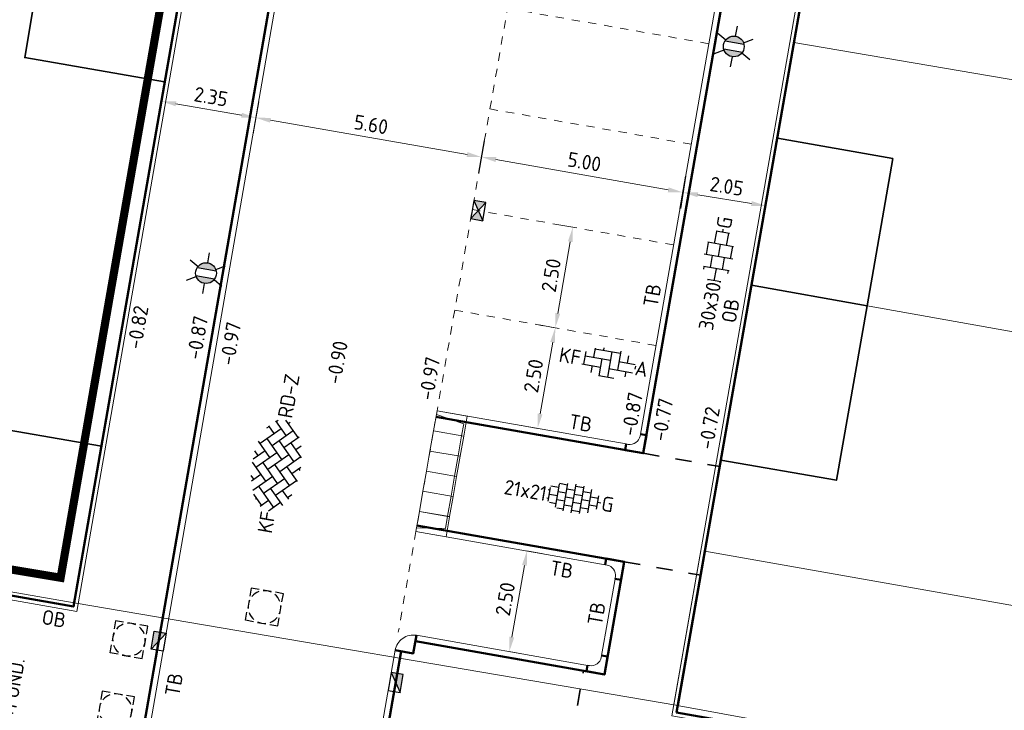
# Model space of a CAD drawing. Header units: metres. Extents: x 2514 to 227642, y 1683 to 852646.
# Tile 272 of 462: x 113870 to 113894, y 426303 to 426320. Entities that reach past the tile are written whole.
import ezdxf
from ezdxf.enums import TextEntityAlignment as Align
from ezdxf.lldxf.tags import DXFTag

# ---------------------------------------------------------------- set-up
doc = ezdxf.new("R2010")
doc.units = ezdxf.units.M
for name, pattern in [('VW-1-1_STREEP', [2, 1, -1]), ('XX-CENTER', [8, 5, -1, 1, -1]), ('ZZ-HIDDEN-SO', [4, 2, -2])]:
    doc.linetypes.add(name, pattern=pattern)
doc.layers.get('Defpoints').update_dxf_attribs({"color": 244, "lineweight": 35})
for name, color, linetype, lineweight in [('B-WE-KG-GRENS_PERCEEL-GV', 252, 'KG-PERCEEL', 18), ('B-WE-OG-BEBOUWING-GV', 4, 'Continuous', 35), ('N-WE-IE-MEUBILAIR_WEGMEUBILAIR_LICHTMAST-S', 7, 'Continuous', 25), ('N-WE-KG-WERKGRENS-G', 7, 'XX-CENTER', 35), ('N-WE-RI-HWA_KOLK-S', 150, 'Continuous', 25), ('N-WE-RI-PUT-OPHOOGTEBRENGEN-S', 7, 'Continuous', 25), ('N-WE-VH-KANTOPSLUITING-T18', 1, 'Continuous', 18), ('N-WE-VH-KANTOPSLUITING_ACHTERKANTBAND-G', 1, 'Continuous', 50), ('N-WE-VH-KANTOPSLUITING_ELEMENT_INRIT-S', 2, 'Continuous', 9), ('N-WE-VH-KANTOPSLUITING_OPSLUITBAND_100X200-G', 1, 'Continuous', 18), ('N-WE-VH-KANTOPSLUITING_TROTTOIRBAND_130 150-G', 2, 'Continuous', 13), ('N-WE-VH-M', 7, 'Continuous', 18), ('N-WE-VH-MATERIAALGRENS-G', 7, 'ZZ-HIDDEN-SO', 35), ('N-WE-VH-NAP-T18', 1, 'Continuous', 18), ('N-WE-VH-VERHARDING_BETONSTRAATSTEEN-S', 1, 'Continuous', 25), ('N-WE-VH-VERHARDING_STRAATBAKSTEEN-S', 1, 'Continuous', 5), ('N-WE-VH-VERHARDING_TEGEL-S', 1, 'Continuous', 25), ('N-WE-VW-MARKERING_LANGS_STREEP_11_010-G', 7, 'VW-1-1_STREEP', 13)]:
    doc.layers.add(name, color=color, linetype=linetype, lineweight=lineweight)
doc.styles.add('ISO', font='NLCS-ISO.ttf')
doc.styles.add('NLCS-ISO', font='NLCS-ISO.ttf', dxfattribs={"height": 1.8})
doc.styles.add('NLCS-ISO-M200-T18', font='NLCS-ISO.ttf', dxfattribs={"height": 0.36})
doc.styles.get("Standard").update_dxf_attribs({"font": 'romans'})
tags = doc.linetypes.add('KG-PERCEEL', pattern='A,5.5,-2,["P",Standard,S=1.8,R=0,X=-0.5,Y=-0.9],-2,5.5,-2,[5,NLCS.SHX,S=0.75,R=0,X=0,Y=0],-2', length=19).pattern_tags.tags
tags[6] = DXFTag(74, 10)
doc.dimstyles.new('NLCS-M200-T18-PIJL_L2_H1', dxfattribs={"dimscale": 0.2, "dimtxt": 2.5, "dimasz": 1.8, "dimexe": 2, "dimexo": 2, "dimgap": 0.7, "dimtad": 1, "dimzin": 0, "dimdsep": 46, "dimtxsty": 'NLCS-ISO-M200-T18', "dimcen": 0, "dimdle": 2, "dimclrd": 256, "dimclre": 256, "dimclrt": 1, "dimadec": 1, "dimazin": 0, "dimtfac": 1, "dimtdec": 3, "dimtofl": 0, "dimtmove": 0, "dimatfit": 3, "dimfxl": 2, "dimfxlon": 1, "dimtfillclr": 256, "dimtolj": 1, "dimtzin": 0, "dimlwd": -1, "dimlwe": -1, "dimarcsym": 0})

# ---------------------------------------------------------------- blocks, each defined once
blk = doc.blocks.new('SVH-BSS_KEIFORMAAT_KEPER-SO')
at = {"ltscale": 0.1}
for p, q in [((-2.48, 2.48), (-1.48, 1.48)), ((-2.23, 0.74), (-0.21, 2.76)), ((-2.23, 2.23), (-1.85, 2.61)), ((0.22, 2.75), (1.48, 1.48)), ((0.74, 2.23), (1.2, 2.68)), ((0.74, 0.74), (2.45, 2.45)), ((-5.2, 0.74), (-4.03, 1.91)), ((-5.2, -0.74), (-2.97, 1.48)), ((-4.56, 1.6), (-4.45, 1.48)), ((-3.6, 2.11), (-1.48, 0)), ((-2.23, -0.74), (0, 1.48)), ((-0.74, 2.23), (1.48, 0)), ((0.74, -0.74), (2.97, 1.48)), ((2.23, 2.23), (4.45, 0)), ((3.71, 0.74), (4.5, 1.53)), ((4.22, 1.72), (4.45, 1.48)), ((-5.34, 0.88), (-4.45, 0)), ((-4.81, -1.84), (-2.97, 0)), ((-3.71, 0.74), (-1.48, -1.48)), ((-2.23, -2.23), (0, 0)), ((-0.74, 0.74), (1.48, -1.48)), ((0.74, -2.23), (2.97, 0)), ((2.23, 0.74), (4.45, -1.48)), ((3.71, -0.74), (5.25, 0.79)), ((5.2, 0.74), (5.39, 0.55)), ((-5.73, -0.2), (-4.45, -1.48)), ((-3.71, -0.74), (-1.48, -2.97)), ((-0.74, -0.74), (1.48, -2.97)), ((2.23, -0.74), (3.84, -2.36)), ((3.71, -2.23), (5.57, -0.37)), ((5.2, -0.74), (5.41, -0.95)), ((-3.89, -2.41), (-2.97, -1.48)), ((-3.71, -2.23), (-3.27, -2.67)), ((-1.59, -3.08), (0, -1.48)), ((-0.74, -2.23), (0.21, -3.18)), ((1.36, -3.09), (2.97, -1.48)), ((2.23, -2.23), (2.78, -2.78)), ((-0.22, -3.19), (0, -2.97))]:
    blk.add_line(p, q, dxfattribs=at)
at = {"style": 'NLCS-ISO'}
blk.add_attdef('FORMAAT', text='', height=1.8, dxfattribs=at).set_placement((-5.83, -0.22), align=Align.MIDDLE_RIGHT)
blk.add_attdef('KLEUR', text='', height=1.8, dxfattribs=at).set_placement((5.82, -0.22), align=Align.MIDDLE_LEFT)
at = {"style": 'NLCS-ISO', "flags": 1}
blk.add_attdef('FUNCTIE', text='', height=1.8, dxfattribs=at).set_placement((0.12, -3.58), align=Align.MIDDLE_CENTER)
blk = doc.blocks.new('SVH-TEGEL_200X200_HALFST_KL-SO')
for p, q in [((-1, 1.5), (-2, 1.5)), ((-2, -1.44), (-2, 1.44)), ((-1, -1.7), (-1, 1.7)), ((0, -1.78), (0, 1.78)), ((1, 1.5), (0, 1.5)), ((1, -1.7), (1, 1.7)), ((2, -1.44), (2, 1.44)), ((-3, 0.5), (-3.26, 0.5)), ((-2, 1), (-3, 1)), ((-3, -0.83), (-3, 0.83)), ((-2, 0), (-3, 0)), ((-1, 0.5), (-2, 0.5)), ((0, 1), (-1, 1)), ((0, 0), (-1, 0)), ((1, 0.5), (0, 0.5)), ((2, 1), (1, 1)), ((2, 0), (1, 0)), ((3, 0.5), (2, 0.5)), ((3, -0.83), (3, 0.83)), ((3.39, 0), (3, 0)), ((-3, -0.5), (-3.26, -0.5)), ((-2, -1), (-2.81, -1)), ((-1, -0.5), (-2, -0.5)), ((0, -1), (-1, -1)), ((1, -0.5), (0, -0.5)), ((2, -1), (1, -1)), ((3, -0.5), (2, -0.5)), ((-1, -1.5), (-1.84, -1.5)), ((1, -1.5), (0, -1.5))]:
    blk.add_line(p, q)
at = {"style": 'NLCS-ISO'}
blk.add_attdef('FORMAAT', text='', height=1.8, dxfattribs=at).set_placement((-3.36, 0), align=Align.MIDDLE_RIGHT)
blk.add_attdef('KLEUR', text='', height=1.8, dxfattribs=at).set_placement((3.49, 0), align=Align.MIDDLE_LEFT)
at = {"style": 'NLCS-ISO', "flags": 1}
blk.add_attdef('FUNCTIE', text='', height=1.8, dxfattribs=at).set_placement((0.12, -3.58), align=Align.MIDDLE_CENTER)
blk = doc.blocks.new('SVH-TEGEL_300X300_DUN_HALFST_KL-SO')
for p, q in [((-1.84, 1.5), (-1.5, 1.5)), ((-1.5, -1.6), (-1.5, 1.6)), ((0, -1.78), (0, 1.78)), ((0, 1.5), (1.5, 1.5)), ((1.5, -1.6), (1.5, 1.6)), ((-3.08, 0.75), (-3, 0.75)), ((-3, -0.83), (-3, 0.83)), ((-3, 0), (-1.5, 0)), ((-1.5, 0.75), (0, 0.75)), ((0, 0), (1.5, 0)), ((1.5, 0.75), (3, 0.75)), ((3, -0.83), (3, 0.83)), ((3, 0), (3.39, 0)), ((-3.08, -0.75), (-3, -0.75)), ((-1.5, -0.75), (0, -0.75)), ((1.5, -0.75), (3, -0.75)), ((-1.84, -1.5), (-1.5, -1.5)), ((0, -1.5), (1.5, -1.5))]:
    blk.add_line(p, q)
at = {"style": 'NLCS-ISO'}
blk.add_attdef('FORMAAT', text='', height=1.8, dxfattribs=at).set_placement((-3.18, 0), align=Align.MIDDLE_RIGHT)
blk.add_attdef('KLEUR', text='', height=1.8, dxfattribs=at).set_placement((3.49, 0), align=Align.MIDDLE_LEFT)
at = {"style": 'NLCS-ISO', "flags": 1}
blk.add_attdef('FUNCTIE', text='', height=1.8, dxfattribs=at).set_placement((0.12, -3.58), align=Align.MIDDLE_CENTER)
blk = doc.blocks.new('SVH-BSS_KEIFORMAAT_ELLEBOOG_KL-SO-flat-132')
at = {"layer": 'N-WE-VH-VERHARDING_BETONSTRAATSTEEN-S', "ltscale": 0.2}
for p, q in [((-0.544, 0.282), (-0.599, -0.03)), ((-0.317, 0.361), (-0.355, 0.141)), ((-0.319, 0.348), (0.302, 0.238)), ((-0.101, 0.373), (-0.112, 0.311)), ((0.095, 0.275), (-0.014, -0.346)), ((0.31, 0.284), (0.229, -0.175)), ((-0.562, 0.177), (0.058, 0.068)), ((-0.148, 0.104), (-0.222, -0.316)), ((0.265, 0.032), (0.667, -0.039)), ((0.504, 0.177), (0.472, -0.005)), ((-0.645, -0.021), (-0.185, -0.102)), ((-0.392, -0.066), (-0.421, -0.231)), ((0.022, -0.139), (0.598, -0.24)), ((0.436, -0.212), (0.413, -0.339)), ((0.672, -0.082), (0.659, -0.152)), ((-0.221, -0.309), (0.144, -0.374))]:
    blk.add_line(p, q, dxfattribs=at)
at = {"layer": 'N-WE-VH-VERHARDING_BETONSTRAATSTEEN-S', "style": 'NLCS-ISO'}
blk.add_attdef('FORMAAT', text='', height=0.36, rotation=350.0136, dxfattribs=at).set_placement((-0.669, 0.118), align=Align.MIDDLE_RIGHT)
blk.add_attdef('KLEUR', text='', height=0.36, rotation=350.0136, dxfattribs=at).set_placement((0.669, -0.118), align=Align.MIDDLE_LEFT)
at = {"layer": 'N-WE-VH-VERHARDING_BETONSTRAATSTEEN-S', "style": 'NLCS-ISO', "flags": 1}
blk.add_attdef('FUNCTIE', text='', height=0.36, rotation=350.0136, dxfattribs=at).set_placement((-0.101, -0.71), align=Align.MIDDLE_CENTER)
blk = doc.blocks.new('SRI-PUT_OPHOOGTEBRENGEN-SO-flat-80')
at = {"layer": 'N-WE-RI-PUT-OPHOOGTEBRENGEN-S', "lineweight": -3}
for points in [[(-0.13, 0.427), (-0.327, 0.461), (-0.362, 0.264)], [(0.165, 0.375), (-0.032, 0.41)], [(0.426, 0.127), (0.461, 0.324), (0.264, 0.358)], [(-0.379, 0.166), (-0.413, -0.031)], [(0.375, -0.169), (0.409, 0.028)], [(-0.169, -0.378), (0.028, -0.413)], [(0.126, -0.43), (0.323, -0.464), (0.357, -0.267)]]:
    blk.add_lwpolyline(points, dxfattribs=at)
at = {"layer": 'N-WE-RI-PUT-OPHOOGTEBRENGEN-S'}
blk.add_lwpolyline([(-0.268, -0.361), (-0.465, -0.327), (-0.431, -0.13)], dxfattribs=at)
at = {"layer": 'N-WE-RI-PUT-OPHOOGTEBRENGEN-S', "lineweight": -3, "ltscale": 0.2}
for start, end in [(110.0964, 140.0964), (65.0917, 95.0917), (20.0917, 50.0917), (155.0964, 185.0964), (335.0917, 5.0917), (200.0964, 230.0964), (245.0964, 275.0964), (290.0917, 320.0917)]:
    blk.add_arc((-0.002, -0.002), 0.4, start, end, dxfattribs=at)
blk = doc.blocks.new('SRI-PUT_OPHOOGTEBRENGEN-SO-flat-101')
at = {"layer": 'N-WE-RI-PUT-OPHOOGTEBRENGEN-S', "lineweight": -3}
for points in [[(-0.132, 0.427), (-0.329, 0.46), (-0.362, 0.263)], [(0.164, 0.376), (-0.033, 0.41)], [(0.426, 0.128), (0.46, 0.325), (0.263, 0.359)], [(-0.379, 0.165), (-0.413, -0.032)], [(0.375, -0.168), (0.409, 0.029)], [(-0.168, -0.379), (0.029, -0.413)], [(0.127, -0.43), (0.324, -0.463), (0.358, -0.266)]]:
    blk.add_lwpolyline(points, dxfattribs=at)
at = {"layer": 'N-WE-RI-PUT-OPHOOGTEBRENGEN-S'}
blk.add_lwpolyline([(-0.267, -0.362), (-0.464, -0.328), (-0.43, -0.131)], dxfattribs=at)
at = {"layer": 'N-WE-RI-PUT-OPHOOGTEBRENGEN-S', "lineweight": -3, "ltscale": 0.2}
for start, end in [(110.2524, 140.2524), (65.2476, 95.2476), (20.2476, 50.2476), (155.2524, 185.2524), (335.2476, 5.2476), (200.2524, 230.2524), (245.2524, 275.2524), (290.2476, 320.2476)]:
    blk.add_arc((-0.002, -0.002), 0.4, start, end, dxfattribs=at)
blk = doc.blocks.new('SRI-PUT_OPHOOGTEBRENGEN-SO-flat-102')
at = {"layer": 'N-WE-RI-PUT-OPHOOGTEBRENGEN-S', "lineweight": -3}
for points in [[(-0.132, 0.427), (-0.329, 0.46), (-0.362, 0.263)], [(0.164, 0.376), (-0.033, 0.41)], [(0.426, 0.128), (0.46, 0.325), (0.263, 0.359)], [(-0.379, 0.165), (-0.413, -0.032)], [(0.375, -0.168), (0.409, 0.029)], [(-0.168, -0.379), (0.029, -0.413)], [(0.127, -0.43), (0.324, -0.463), (0.358, -0.266)]]:
    blk.add_lwpolyline(points, dxfattribs=at)
at = {"layer": 'N-WE-RI-PUT-OPHOOGTEBRENGEN-S'}
blk.add_lwpolyline([(-0.267, -0.362), (-0.464, -0.328), (-0.43, -0.131)], dxfattribs=at)
at = {"layer": 'N-WE-RI-PUT-OPHOOGTEBRENGEN-S', "lineweight": -3, "ltscale": 0.2}
for start, end in [(110.2524, 140.2524), (65.2476, 95.2476), (20.2476, 50.2476), (155.2524, 185.2524), (335.2476, 5.2476), (200.2524, 230.2524), (245.2524, 275.2524), (290.2476, 320.2476)]:
    blk.add_arc((-0.002, -0.002), 0.4, start, end, dxfattribs=at)
blk = doc.blocks.new('N-SVH-INRITELEMENT_130 150_180X750X500_LINKS')
for p, q in [((0, 0), (0, 0.75)), ((0, 0.75), (0.5, 0.75)), ((0.5, 0), (0.5, 0.75)), ((0.095, 0), (0.2, 0.7)), ((0.2, 0.7), (0.5, 0.7)), ((0, 0), (0.5, 0))]:
    blk.add_line(p, q)
blk = doc.blocks.new('N-SVH-INRITELEMENT_130 150_180X750X500_MIDDEN')
for p, q in [((0, 0), (0, 0.75)), ((0.5, 0.75), (0, 0.75)), ((0.5, 0), (0.5, 0.75)), ((0.5, 0.7), (0, 0.7)), ((0.5, 0), (0, 0))]:
    blk.add_line(p, q)
blk = doc.blocks.new('N-SVH-INRITELEMENT_130 150_180X750X500_RECHTS')
for p, q in [((0, 0), (0, 0.75)), ((0.5, 0.75), (0, 0.75)), ((0.5, 0), (0.5, 0.75)), ((0.3, 0.7), (0, 0.7)), ((0.405, 0), (0.3, 0.7)), ((0.5, 0), (0, 0))]:
    blk.add_line(p, q)
blk = doc.blocks.new('hoekblok inw. 25')
at = {"layer": 'N-WE-VH-KANTOPSLUITING_ACHTERKANTBAND-G', "ltscale": 0.2, "flags": 128}
blk.add_lwpolyline([(-0.45, 0.15), (-0.45, 0), (0, 0), (0, 0.45), (-0.15, 0.45)], dxfattribs=at)
at = {"layer": 'N-WE-VH-KANTOPSLUITING_TROTTOIRBAND_130 150-G', "ltscale": 0.2, "flags": 128}
blk.add_lwpolyline([(-0.15, 0.45), (-0.15, 0.4, -0.414214), (-0.4, 0.15), (-0.45, 0.15)], format="xyb", dxfattribs=at)
blk = doc.blocks.new('N-SRI-KOLK_STRAAT_450X300-SO')
h = blk.add_hatch(color=256)
h.dxf.hatch_style = 1
h.paths.add_polyline_path([(0, 0.75), (-1.125, 1.5), (-1.125, 0)])
h.paths.add_polyline_path([(1.125, 1.5), (0, 0.75), (1.125, 0)])
for p, q in [((-1.125, 0), (1.125, 1.5)), ((1.125, 0), (-1.125, 1.5))]:
    blk.add_line(p, q)
at = {"flags": 128}
blk.add_lwpolyline([(-1.125, 0), (1.125, 0), (1.125, 1.5), (-1.125, 1.5)], close=True, dxfattribs=at)
blk = doc.blocks.new('N-SRI-KOLK_TROTTOIR-SO')
blk.add_hatch(color=256).paths.add_polyline_path([(1.125, 1.5), (-1.125, 1.5), (-1.125, 0)])
blk.add_line((-1.125, 0), (1.125, 1.5))
at = {"flags": 128}
blk.add_lwpolyline([(-1.125, 0), (1.125, 0), (1.125, 1.5), (-1.125, 1.5)], close=True, dxfattribs=at)
blk = doc.blocks.new('*D510')
at = {"layer": 'Defpoints', "color": 0, "ltscale": 0.2, "transparency": 16777216}
for p in [(113889.186, 426305.079), (113881.422, 426286.648)]:
    blk.add_point(p, dxfattribs=at)
at = {"layer": 'N-WE-VH-M', "ltscale": 0.2, "transparency": 16777216}
blk.add_line((113880.419, 426284.266), (113881.282, 426286.316), dxfattribs=at)
blk.add_solid([(113881.227, 426286.339), (113881.338, 426286.293), (113881.422, 426286.648)], dxfattribs=at)
at = {"layer": 'N-WE-VH-M', "color": 1, "ltscale": 0.2, "transparency": 16777216, "insert": (113880.486, 426285.249), "char_height": 0.36, "attachment_point": 5, "rotation": 67.157, "style": 'NLCS-ISO-M200-T18'}
blk.add_mtext('\\A1;R=20.00', dxfattribs=at)
blk = doc.blocks.new('*D561')
at = {"layer": 'Defpoints', "color": 0, "ltscale": 0.2, "transparency": 16777216}
for p in [(113881.719, 426318.208), (113886.646, 426317.345), (113886.44, 426316.168)]:
    blk.add_point(p, dxfattribs=at)
at = {"layer": 'N-WE-VH-M', "ltscale": 0.2, "transparency": 16777216}
for p, q in [((113881.582, 426317.426), (113881.444, 426316.638)), ((113881.868, 426316.97), (113886.085, 426316.23)), ((113886.509, 426316.562), (113886.37, 426315.774))]:
    blk.add_line(p, q, dxfattribs=at)
for points in [[(113881.878, 426317.029), (113881.857, 426316.911), (113881.513, 426317.032)], [(113886.095, 426316.29), (113886.075, 426316.171), (113886.44, 426316.168)]]:
    blk.add_solid(points, dxfattribs=at)
at = {"layer": 'N-WE-VH-M', "ltscale": 0.2, "transparency": 16777216, "insert": (113884.032, 426316.915), "char_height": 0.36, "attachment_point": 5, "rotation": 350.0531, "style": 'NLCS-ISO-M200-T18'}
blk.add_mtext('\\A1;5.00', dxfattribs=at)
blk = doc.blocks.new('*D562')
at = {"layer": 'Defpoints', "color": 0, "ltscale": 0.2, "transparency": 16777216}
for p in [(113876.198, 426319.17), (113881.719, 426318.208), (113875.993, 426317.993)]:
    blk.add_point(p, dxfattribs=at)
at = {"layer": 'N-WE-VH-M', "ltscale": 0.2, "transparency": 16777216}
for p, q in [((113876.062, 426318.387), (113875.924, 426317.599)), ((113881.16, 426317.094), (113876.348, 426317.932)), ((113881.583, 426317.426), (113881.446, 426316.638))]:
    blk.add_line(p, q, dxfattribs=at)
for points in [[(113876.358, 426317.991), (113876.337, 426317.873), (113875.993, 426317.993)], [(113881.17, 426317.153), (113881.149, 426317.035), (113881.514, 426317.032)]]:
    blk.add_solid(points, dxfattribs=at)
at = {"layer": 'N-WE-VH-M', "ltscale": 0.2, "transparency": 16777216, "insert": (113878.809, 426317.828), "char_height": 0.36, "attachment_point": 5, "rotation": 350.1226, "style": 'NLCS-ISO-M200-T18'}
blk.add_mtext('\\A1;5.60', dxfattribs=at)
blk = doc.blocks.new('*D563')
at = {"layer": 'Defpoints', "color": 0, "ltscale": 0.2, "transparency": 16777216}
for p in [(113873.883, 426319.573), (113876.198, 426319.17), (113873.678, 426318.397)]:
    blk.add_point(p, dxfattribs=at)
at = {"layer": 'N-WE-VH-M', "ltscale": 0.2, "transparency": 16777216}
for p, q in [((113873.747, 426318.791), (113873.609, 426318.002)), ((113876.062, 426318.387), (113875.924, 426317.599)), ((113875.638, 426318.055), (113874.033, 426318.335))]:
    blk.add_line(p, q, dxfattribs=at)
for points in [[(113874.043, 426318.394), (113874.022, 426318.276), (113873.678, 426318.397)], [(113875.649, 426318.114), (113875.628, 426317.996), (113875.993, 426317.993)]]:
    blk.add_solid(points, dxfattribs=at)
at = {"layer": 'N-WE-VH-M', "ltscale": 0.2, "transparency": 16777216, "insert": (113874.89, 426318.51), "char_height": 0.36, "attachment_point": 5, "rotation": 350.1226, "style": 'NLCS-ISO-M200-T18'}
blk.add_mtext('\\A1;2.35', dxfattribs=at)
blk = doc.blocks.new('*D564')
at = {"layer": 'Defpoints', "color": 0, "ltscale": 0.2, "transparency": 16777216}
for p in [(113886.646, 426317.345), (113888.669, 426317.015), (113888.478, 426315.837)]:
    blk.add_point(p, dxfattribs=at)
at = {"layer": 'N-WE-VH-M', "ltscale": 0.2, "transparency": 16777216}
for p, q in [((113886.518, 426316.561), (113886.39, 426315.771)), ((113888.542, 426316.231), (113888.413, 426315.442)), ((113886.809, 426316.108), (113888.122, 426315.894))]:
    blk.add_line(p, q, dxfattribs=at)
for points in [[(113886.819, 426316.167), (113886.8, 426316.049), (113886.454, 426316.166)], [(113888.132, 426315.954), (113888.113, 426315.835), (113888.478, 426315.837)]]:
    blk.add_solid(points, dxfattribs=at)
at = {"layer": 'N-WE-VH-M', "ltscale": 0.2, "transparency": 16777216, "insert": (113887.517, 426316.317), "char_height": 0.36, "attachment_point": 5, "rotation": 350.7573, "style": 'NLCS-ISO-M200-T18'}
blk.add_mtext('\\A1;2.05', dxfattribs=at)
blk = doc.blocks.new('*D589')
at = {"layer": 'Defpoints', "color": 0, "ltscale": 0.2, "transparency": 16777216}
for p in [(113882.472, 426307.416), (113882.626, 426307.389), (113882.04, 426304.954)]:
    blk.add_point(p, dxfattribs=at)
at = {"layer": 'N-WE-VH-M', "ltscale": 0.2, "transparency": 16777216}
for p, q in [((113882.626, 426307.389), (113883.02, 426307.32)), ((113882.256, 426305.281), (113882.564, 426307.035)), ((113882.194, 426304.927), (113882.588, 426304.858))]:
    blk.add_line(p, q, dxfattribs=at)
for points in [[(113882.505, 426307.045), (113882.623, 426307.024), (113882.626, 426307.389)], [(113882.197, 426305.292), (113882.315, 426305.271), (113882.194, 426304.927)]]:
    blk.add_solid(points, dxfattribs=at)
at = {"layer": 'N-WE-VH-M', "ltscale": 0.2, "transparency": 16777216, "insert": (113882.095, 426306.213), "char_height": 0.36, "attachment_point": 5, "rotation": 80.0531, "style": 'NLCS-ISO-M200-T18'}
blk.add_mtext('\\A1;2.50', dxfattribs=at)
blk = doc.blocks.new('*D590')
at = {"layer": 'Defpoints', "color": 0, "ltscale": 0.2, "transparency": 16777216}
for p in [(113883.75, 426315.314), (113883.75, 426315.314), (113883.318, 426312.852)]:
    blk.add_point(p, dxfattribs=at)
at = {"layer": 'N-WE-VH-M', "ltscale": 0.2, "transparency": 16777216}
for p, q in [((113883.75, 426315.314), (113883.356, 426315.383)), ((113883.38, 426313.206), (113883.688, 426314.96)), ((113883.318, 426312.852), (113882.924, 426312.921))]:
    blk.add_line(p, q, dxfattribs=at)
for points in [[(113883.629, 426314.97), (113883.747, 426314.949), (113883.75, 426315.314)], [(113883.321, 426313.217), (113883.439, 426313.196), (113883.318, 426312.852)]]:
    blk.add_solid(points, dxfattribs=at)
at = {"layer": 'N-WE-VH-M', "ltscale": 0.2, "transparency": 16777216, "insert": (113883.219, 426314.138), "char_height": 0.36, "attachment_point": 5, "rotation": 80.0531, "style": 'NLCS-ISO-M200-T18'}
blk.add_mtext('\\A1;2.50', dxfattribs=at)
blk = doc.blocks.new('*D591')
at = {"layer": 'Defpoints', "color": 0, "ltscale": 0.2, "transparency": 16777216}
for p in [(113883.318, 426312.852), (113882.886, 426310.389), (113882.886, 426310.389)]:
    blk.add_point(p, dxfattribs=at)
at = {"layer": 'N-WE-VH-M', "ltscale": 0.2, "transparency": 16777216}
for p, q in [((113883.318, 426312.852), (113882.924, 426312.921)), ((113883.256, 426312.497), (113882.948, 426310.744)), ((113882.886, 426310.389), (113882.492, 426310.458))]:
    blk.add_line(p, q, dxfattribs=at)
for points in [[(113883.197, 426312.508), (113883.315, 426312.487), (113883.318, 426312.852)], [(113882.889, 426310.754), (113883.007, 426310.734), (113882.886, 426310.389)]]:
    blk.add_solid(points, dxfattribs=at)
at = {"layer": 'N-WE-VH-M', "ltscale": 0.2, "transparency": 16777216, "insert": (113882.787, 426311.676), "char_height": 0.36, "attachment_point": 5, "rotation": 80.0531, "style": 'NLCS-ISO-M200-T18'}
blk.add_mtext('\\A1;2.50', dxfattribs=at)
blk = doc.blocks.new('N-SIE-WEG_LICHTMAST-SO')
h = blk.add_hatch(color=256)
h.paths.add_polyline_path([(1.16, 0.5, 0.658505), (-1.16, 0.5)])
h.paths.add_polyline_path([(-1.16, -0.5, 0.658505), (1.16, -0.5)])
at = {"flags": 128}
for points in [[(0, 1.27), (0, 2.53)], [(-2.19, 1.27), (-1.1, 0.63)], [(1.1, 0.63), (2.19, 1.27)], [(-1.16, 0.5), (1.16, 0.5)], [(-2.19, -1.27), (-1.1, -0.63)], [(-1.16, -0.5), (1.16, -0.5)], [(2.19, -1.27), (1.1, -0.63)], [(0, -1.27), (0, -2.53)]]:
    blk.add_lwpolyline(points, dxfattribs=at)
at = {"ltscale": 0.5}
blk.add_circle((0, 0), 1.27, dxfattribs=at)
at = {"style": 'NLCS-ISO'}
blk.add_attdef('TYPE', text='', height=1.8, dxfattribs=at).set_placement((0, 2.53), align=Align.BOTTOM_CENTER)

msp = doc.modelspace()

# ---------------------------------------------------------------- linework, layer by layer
at = {"layer": 'B-WE-KG-GRENS_PERCEEL-GV', "ltscale": 0.2}
for points in [[(113868.981, 426327.821), (113865.303, 426307.205), (113871.541, 426306.124), (113875.632, 426329.666), (113869.458, 426330.74)], [(113890.237, 426325.961), (113889.164, 426319.833)], [(113888.124, 426313.892), (113886.985, 426307.386), (113911.716, 426303.023), (113911.798, 426303.478), (113912.877, 426309.48)], [(113886.985, 426307.386), (113886.322, 426303.605), (113886.355, 426303.599), (113910.993, 426299.084), (113911.009, 426299.081), (113911.716, 426303.023)], [(113886.322, 426303.605), (113871.541, 426306.124)]]:
    msp.add_lwpolyline(points, dxfattribs=at)
msp.add_lwpolyline([(113913.978, 426315.607), (113889.164, 426319.833), (113888.124, 426313.892), (113912.877, 426309.48)], close=True, dxfattribs=at)
at = {"layer": 'B-WE-OG-BEBOUWING-GV'}
for points in [[(113870.543, 426320.737), (113867.8, 426321.199), (113865.986, 426311.034), (113872.206, 426309.953), (113873.756, 426318.872), (113870.329, 426319.468)], [(113891.587, 426316.997), (113888.759, 426317.494), (113888.126, 426313.892), (113890.953, 426313.388)], [(113890.953, 426313.388), (113888.126, 426313.892), (113887.375, 426309.616), (113890.203, 426309.119)]]:
    msp.add_lwpolyline(points, close=True, dxfattribs=at)
at = {"layer": 'N-WE-KG-WERKGRENS-G', "ltscale": 0.5, "const_width": 0.2, "flags": 128}
msp.add_lwpolyline([(113875.208, 426365.513), (113869.618, 426333.412), (113863.308, 426334.372), (113862.855, 426331.397), (113875.136, 426329.197), (113871.209, 426306.734), (113849.944, 426310.289), (113850.178, 426311.689), (113845.219, 426312.518), (113844.988, 426311.136), (113831.473, 426313.607), (113835.688, 426336.022), (113839.882, 426335.323), (113840.406, 426338.467), (113844.464, 426361.671), (113842.42, 426362.029), (113843.955, 426366.36), (113848.623, 426368.527), (113848.971, 426370.075), (113859.28, 426368.407)], dxfattribs=at)
at = {"layer": 'N-WE-VH-KANTOPSLUITING_ACHTERKANTBAND-G', "ltscale": 0.2, "flags": 128}
for points in [[(113885.473, 426309.783), (113889.409, 426332.241)], [(113830.706, 426313.215), (113871.524, 426306.028), (113875.64, 426329.665), (113863.524, 426331.772)], [(113916.073, 426327.416), (113891.259, 426331.794), (113886.319, 426303.605)], [(113880.398, 426310.673), (113885.473, 426309.783)], [(113879.931, 426308.014), (113885.007, 426307.124)], [(113879.894, 426305.178), (113884.524, 426304.366), (113885.007, 426307.124)], [(113879.92, 426305.326), (113879.843, 426304.882), (113879.399, 426304.96)], [(113878.834, 426300.867), (113879.547, 426304.934)]]:
    msp.add_lwpolyline(points, dxfattribs=at)
at = {"layer": 'N-WE-VH-KANTOPSLUITING_ACHTERKANTBAND-G', "ltscale": 0.2}
for points in [[(113877.17, 426325.629), (113873.011, 426301.74)], [(113911.009, 426299.081), (113886.289, 426303.434), (113886.985, 426307.386)]]:
    msp.add_lwpolyline(points, dxfattribs=at)
at = {"layer": 'N-WE-VH-KANTOPSLUITING_OPSLUITBAND_100X200-G', "ltscale": 0.2}
for points in [[(113830.59, 426313.134), (113871.606, 426305.912), (113875.756, 426329.746), (113863.541, 426331.871)], [(113886.221, 426303.623), (113891.178, 426331.909), (113916.189, 426327.497)], [(113911.09, 426298.965), (113886.173, 426303.353), (113886.887, 426307.403)]]:
    msp.add_lwpolyline(points, dxfattribs=at)
at = {"layer": 'N-WE-VH-KANTOPSLUITING_TROTTOIRBAND_130 150-G', "ltscale": 0.2}
msp.add_line((113885.394, 426310.199), (113889.192, 426331.874), dxfattribs=at)
for points in [[(113877.313, 426325.604), (113873.158, 426301.714)], [(113880.424, 426310.821), (113885.056, 426310.009)], [(113879.908, 426307.866), (113884.538, 426307.054)], [(113884.782, 426306.707), (113884.445, 426304.786)]]:
    msp.add_lwpolyline(points, dxfattribs=at)
msp.add_lwpolyline([(113884.16, 426304.582), (113879.92, 426305.326, 0.414248), (113879.399, 426304.96), (113878.687, 426300.893)], format="xyb", dxfattribs=at)
at = {"layer": 'N-WE-VH-MATERIAALGRENS-G', "ltscale": 0.2, "flags": 128}
for points in [[(113885.473, 426309.783), (113887.347, 426309.455)], [(113885.007, 426307.124), (113886.881, 426306.794)], [(113883.446, 426301.244), (113884.01, 426304.456)]]:
    msp.add_lwpolyline(points, dxfattribs=at)
at = {"layer": 'N-WE-VW-MARKERING_LANGS_STREEP_11_010-G', "ltscale": 0.2, "flags": 128}
for points in [[(113884.31, 426332.983), (113880.426, 426310.821)], [(113882.151, 426320.671), (113887.076, 426319.807)], [(113881.719, 426318.208), (113886.644, 426317.345)], [(113881.287, 426315.746), (113886.212, 426314.882)], [(113880.856, 426313.284), (113885.78, 426312.42)], [(113880.4, 426310.673), (113879.934, 426308.014)], [(113879.908, 426307.866), (113879.477, 426305.403)]]:
    msp.add_lwpolyline(points, dxfattribs=at)

# ---------------------------------------------------------------- block references
at = {"ltscale": 0.2}
for p, rotation in [((113885.473, 426309.783), 350.0530972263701), ((113885.007, 426307.124), 80.05984212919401), ((113884.524, 426304.366), 350.0598421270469)]:
    msp.add_blockref('hoekblok inw. 25', p, dxfattribs=dict(at, rotation=rotation))
at = {"layer": 'N-WE-IE-MEUBILAIR_WEGMEUBILAIR_LICHTMAST-S', "xscale": 0.2, "yscale": 0.2, "zscale": 0.2, "rotation": 350.1566500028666}
for p in [(113887.691, 426319.739), (113874.769, 426314.191)]:
    msp.add_blockref('N-SIE-WEG_LICHTMAST-SO', p, dxfattribs=at)
at = {"layer": 'N-WE-RI-HWA_KOLK-S', "ltscale": 0.2, "yscale": 0.2, "zscale": 0.2}
for name, p, xscale, rotation in [('N-SRI-KOLK_STRAAT_450X300-SO', (113881.289, 426315.746), 0.2, 260.0598421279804), ('N-SRI-KOLK_TROTTOIR-SO', (113873.758, 426305.156), -0.2000000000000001, 80.0598421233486), ('N-SRI-KOLK_TROTTOIR-SO', (113879.265, 426304.197), 0.2, 260.0598421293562)]:
    msp.add_blockref(name, p, dxfattribs=dict(at, xscale=xscale, rotation=rotation))
at = {"layer": 'N-WE-RI-PUT-OPHOOGTEBRENGEN-S', "ltscale": 0.2}
for name, p in [('SRI-PUT_OPHOOGTEBRENGEN-SO-flat-80', (113876.202, 426306.02)), ('SRI-PUT_OPHOOGTEBRENGEN-SO-flat-101', (113872.884, 426305.222)), ('SRI-PUT_OPHOOGTEBRENGEN-SO-flat-102', (113872.556, 426303.495))]:
    msp.add_blockref(name, p, dxfattribs=at)
at = {"layer": 'N-WE-VH-KANTOPSLUITING_ELEMENT_INRIT-S', "ltscale": 0.2, "rotation": 260.1104288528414}
for name, p in [('N-SVH-INRITELEMENT_130 150_180X750X500_LINKS', (113880.424, 426310.821)), ('N-SVH-INRITELEMENT_130 150_180X750X500_MIDDEN', (113880.338, 426310.329)), ('N-SVH-INRITELEMENT_130 150_180X750X500_MIDDEN', (113880.252, 426309.836)), ('N-SVH-INRITELEMENT_130 150_180X750X500_MIDDEN', (113880.166, 426309.344)), ('N-SVH-INRITELEMENT_130 150_180X750X500_MIDDEN', (113880.08, 426308.851)), ('N-SVH-INRITELEMENT_130 150_180X750X500_RECHTS', (113879.994, 426308.358))]:
    msp.add_blockref(name, p, dxfattribs=at)
at = {"layer": 'N-WE-VH-VERHARDING_BETONSTRAATSTEEN-S', "xscale": 0.2, "yscale": 0.2, "zscale": 0.2, "rotation": 80.01356215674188}
msp.add_blockref('SVH-BSS_KEIFORMAAT_KEPER-SO', (113876.454, 426309.51), dxfattribs=at).add_auto_attribs({'FORMAAT': 'KF', 'KLEUR': 'RD-Z'})
at = {"layer": 'N-WE-VH-VERHARDING_STRAATBAKSTEEN-S', "ltscale": 0.2}
msp.add_blockref('SVH-BSS_KEIFORMAAT_ELLEBOOG_KL-SO-flat-132', (113884.611, 426311.993), dxfattribs=at).add_auto_attribs({'FORMAAT': 'KF', 'KLEUR': 'A'})
at = {"layer": 'N-WE-VH-VERHARDING_TEGEL-S'}
for name, p, xscale, yscale, zscale, rotation, values in [('SVH-TEGEL_300X300_DUN_HALFST_KL-SO', (113887.316, 426314.595), 0.2, 0.2, 0.2, 80.01356216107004, {'FORMAAT': '30x30', 'KLEUR': 'G'}), ('SVH-TEGEL_200X200_HALFST_KL-SO', (113883.769, 426308.675), 0.2000000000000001, 0.2000000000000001, 0.2000000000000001, 350.3468327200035, {'FORMAAT': '21x21', 'KLEUR': 'G'}), ('SVH-TEGEL_200X200_HALFST_KL-SO', (113869.737, 426302.347), 0.2, 0.2, 0.2, 80.01356215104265, {'FORMAAT': '21x21', 'KLEUR': 'G+FUND.'})]:
    msp.add_blockref(name, p, dxfattribs=dict(at, xscale=xscale, yscale=yscale, zscale=zscale, rotation=rotation)).add_auto_attribs(values)

# ---------------------------------------------------------------- texts
at = {"layer": 'N-WE-VH-KANTOPSLUITING-T18', "style": 'NLCS-ISO-M200-T18'}
for s, rotation, p in [('TB', 80.1086, (113885.824, 426313.339)), ('OB', 80.1086, (113887.735, 426312.95)), ('TB', 350.05, (113883.633, 426310.391)), ('TB', 350.05, (113883.169, 426306.809)), ('TB', 80.1086, (113884.458, 426305.548)), ('OB', 350.05, (113870.725, 426305.607)), ('TB', 80.1086, (113874.113, 426303.814))]:
    msp.add_text(s, height=0.36, rotation=rotation, dxfattribs=at).set_placement(p)
at = {"layer": 'N-WE-VH-NAP-T18', "style": 'ISO'}
for s, p in [('-0.82', (113873.182, 426312.31)), ('-0.87', (113874.642, 426312.054)), ('-0.97', (113875.451, 426311.912)), ('-0.90', (113878.064, 426311.453)), ('-0.97', (113880.324, 426311.057)), ('-0.87', (113885.285, 426310.186)), ('-0.77', (113886.031, 426310.056)), ('-0.72', (113887.177, 426309.854))]:
    msp.add_text(s, height=0.36, rotation=80.1086, dxfattribs=at).set_placement(p)

# ---------------------------------------------------------------- dimensions: what is measured, and where the dimension line sits
at = {"layer": 'N-WE-VH-M', "ltscale": 0.2}
for p1, p2, distance, picture, middle in [((113876.198, 426319.17), (113873.883, 426319.573), 1.194, '*D563', (113874.89, 426318.51)), ((113881.719, 426318.208), (113876.198, 426319.17), 1.194, '*D562', (113878.809, 426317.828)), ((113881.719, 426318.208), (113886.646, 426317.345), -1.194, '*D561', (113884.032, 426316.915)), ((113886.646, 426317.345), (113888.669, 426317.015), -1.194, '*D564', (113887.517, 426316.317)), ((113883.318, 426312.852), (113883.75, 426315.314), 0, '*D590', (113883.219, 426314.138)), ((113883.318, 426312.852), (113882.886, 426310.389), 0, '*D591', (113882.787, 426311.676)), ((113882.04, 426304.954), (113882.472, 426307.416), -0.156, '*D589', (113882.095, 426306.213))]:
    dim = msp.add_aligned_dim(p1=p1, p2=p2, distance=distance, dimstyle='NLCS-M200-T18-PIJL_L2_H1', override={"dimclrt": 256}, dxfattribs=at)
    dim.commit()
    dim.dimension.update_dxf_attribs({"geometry": picture, "text_midpoint": middle})
dim = msp.add_radius_dim(center=(113889.186, 426305.079), mpoint=(113881.422, 426286.648), dimstyle='NLCS-M200-T18-PIJL_L2_H1', override={"dimpost": 'R=<>'}, dxfattribs=at)
dim.commit()
dim.dimension.update_dxf_attribs({"geometry": '*D510', "text_midpoint": (113880.486, 426285.249)})

doc.saveas('drawing.dxf')
